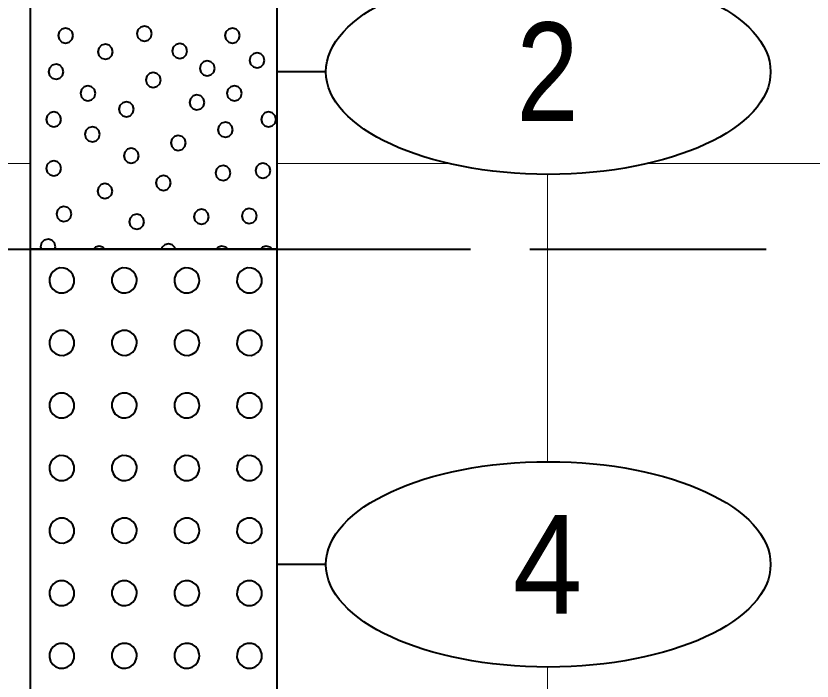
# Model space of a CAD drawing. Extents: x -582 to 653, y -817 to -3.
# Drawn here: x -141.16 to -133.08, y -230.73 to -223.98 of the extents above; entities that cross this region are included whole.
import ezdxf
from ezdxf.enums import TextEntityAlignment as Align

# ---------------------------------------------------------------- set-up
doc = ezdxf.new("R2010")
doc.units = 0
doc.header["$LTSCALE"] = 0.4
doc.linetypes.add('LONG_DASHED', pattern=[7.5, 6, -1.5])
for name, color, linetype, lineweight in [('26', 7, 'LONG_DASHED', 40), ('27', 7, 'Continuous', 40), ('7', 7, 'Continuous', 13)]:
    doc.layers.add(name, color=color, linetype=linetype, lineweight=lineweight)

msp = doc.modelspace()

# ---------------------------------------------------------------- linework, layer by layer
at = {"layer": '26'}
msp.add_spline([(-153.9467, -226.3282), (-144.783, -226.343), (-141.0156, -226.343), (-138.5156, -226.343), (-126.0703, -226.343)], degree=3, dxfattribs=at)
at = {"layer": '27'}
for p, q in [((-138.0156, -224.543), (-138.5156, -224.543)), ((-144.783, -226.343), (-141.0156, -226.343)), ((-138.0156, -229.543), (-138.5156, -229.543))]:
    msp.add_line(p, q, dxfattribs=at)
for points in [[(-141.0156, -216.343), (-138.5156, -216.343), (-138.5156, -226.343), (-141.0156, -226.343)], [(-139.7827, -224.156), (-139.7929, -224.1179), (-139.8208, -224.09), (-139.8589, -224.0798), (-139.897, -224.09), (-139.9249, -224.1179), (-139.9351, -224.156), (-139.9249, -224.1941), (-139.897, -224.222), (-139.8589, -224.2322), (-139.8208, -224.222), (-139.7929, -224.1941)], [(-140.5837, -224.1756), (-140.5939, -224.1375), (-140.6218, -224.1096), (-140.6599, -224.0994), (-140.698, -224.1096), (-140.7259, -224.1375), (-140.7361, -224.1756), (-140.7259, -224.2137), (-140.698, -224.2416), (-140.6599, -224.2518), (-140.6218, -224.2416), (-140.5939, -224.2137)], [(-138.8891, -224.1757), (-138.8993, -224.1376), (-138.9272, -224.1097), (-138.9653, -224.0995), (-139.0034, -224.1097), (-139.0313, -224.1376), (-139.0415, -224.1757), (-139.0313, -224.2138), (-139.0034, -224.2416), (-138.9653, -224.2519), (-138.9272, -224.2416), (-138.8993, -224.2138)], [(-140.1788, -224.3409), (-140.189, -224.3028), (-140.2169, -224.2749), (-140.255, -224.2647), (-140.2931, -224.2749), (-140.3209, -224.3028), (-140.3312, -224.3409), (-140.3209, -224.379), (-140.2931, -224.4069), (-140.255, -224.4171), (-140.2169, -224.4069), (-140.189, -224.379)], [(-139.4237, -224.3319), (-139.4339, -224.2938), (-139.4618, -224.2659), (-139.4999, -224.2557), (-139.538, -224.2659), (-139.5659, -224.2938), (-139.5761, -224.3319), (-139.5659, -224.37), (-139.538, -224.3979), (-139.4999, -224.4081), (-139.4618, -224.3979), (-139.4339, -224.37)], [(-138.6382, -224.4278), (-138.6484, -224.3897), (-138.6763, -224.3618), (-138.7144, -224.3516), (-138.7525, -224.3618), (-138.7804, -224.3897), (-138.7906, -224.4278), (-138.7804, -224.4659), (-138.7525, -224.4937), (-138.7144, -224.504), (-138.6763, -224.4937), (-138.6484, -224.4659)], [(-140.6799, -224.5434), (-140.6901, -224.5053), (-140.718, -224.4775), (-140.7561, -224.4672), (-140.7942, -224.4775), (-140.8221, -224.5053), (-140.8323, -224.5434), (-140.8221, -224.5815), (-140.7942, -224.6094), (-140.7561, -224.6196), (-140.718, -224.6094), (-140.6901, -224.5815)], [(-139.1454, -224.5091), (-139.1557, -224.471), (-139.1835, -224.4431), (-139.2216, -224.4329), (-139.2597, -224.4431), (-139.2876, -224.471), (-139.2978, -224.5091), (-139.2876, -224.5472), (-139.2597, -224.5751), (-139.2216, -224.5853), (-139.1835, -224.5751), (-139.1557, -224.5472)], [(-139.6938, -224.6266), (-139.704, -224.5885), (-139.7319, -224.5607), (-139.77, -224.5504), (-139.8081, -224.5607), (-139.836, -224.5885), (-139.8462, -224.6266), (-139.836, -224.6647), (-139.8081, -224.6926), (-139.77, -224.7028), (-139.7319, -224.6926), (-139.704, -224.6647)], [(-140.357, -224.7621), (-140.3672, -224.724), (-140.3951, -224.6961), (-140.4332, -224.6859), (-140.4713, -224.6961), (-140.4992, -224.724), (-140.5094, -224.7621), (-140.4992, -224.8002), (-140.4713, -224.8281), (-140.4332, -224.8383), (-140.3951, -224.8281), (-140.3672, -224.8002)], [(-138.8683, -224.7621), (-138.8785, -224.724), (-138.9064, -224.6961), (-138.9445, -224.6859), (-138.9826, -224.6961), (-139.0105, -224.724), (-139.0207, -224.7621), (-139.0105, -224.8002), (-138.9826, -224.8281), (-138.9445, -224.8383), (-138.9064, -224.8281), (-138.8785, -224.8002)], [(-139.2497, -224.8549), (-139.2599, -224.8168), (-139.2878, -224.7889), (-139.3259, -224.7787), (-139.364, -224.7889), (-139.3919, -224.8168), (-139.4021, -224.8549), (-139.3919, -224.893), (-139.364, -224.9209), (-139.3259, -224.9311), (-139.2878, -224.9209), (-139.2599, -224.893)], [(-139.9654, -224.9236), (-139.9756, -224.8855), (-140.0035, -224.8576), (-140.0416, -224.8474), (-140.0797, -224.8576), (-140.1076, -224.8855), (-140.1178, -224.9236), (-140.1076, -224.9617), (-140.0797, -224.9895), (-140.0416, -224.9998), (-140.0035, -224.9895), (-139.9756, -224.9617)], [(-140.7028, -225.0278), (-140.713, -224.9897), (-140.7409, -224.9618), (-140.779, -224.9516), (-140.8171, -224.9618), (-140.8449, -224.9897), (-140.8552, -225.0278), (-140.8449, -225.0659), (-140.8171, -225.0938), (-140.779, -225.104), (-140.7409, -225.0938), (-140.713, -225.0659)], [(-138.5225, -225.0278), (-138.5327, -224.9897), (-138.5606, -224.9618), (-138.5987, -224.9516), (-138.6368, -224.9618), (-138.6647, -224.9897), (-138.6749, -225.0278), (-138.6647, -225.0659), (-138.6368, -225.0938), (-138.5987, -225.104), (-138.5606, -225.0938), (-138.5327, -225.0659)], [(-138.9611, -225.132), (-138.9713, -225.0939), (-138.9992, -225.0661), (-139.0373, -225.0558), (-139.0754, -225.0661), (-139.1033, -225.0939), (-139.1135, -225.132), (-139.1033, -225.1701), (-139.0754, -225.198), (-139.0373, -225.2082), (-138.9992, -225.198), (-138.9713, -225.1701)], [(-140.3112, -225.1778), (-140.3214, -225.1397), (-140.3493, -225.1118), (-140.3874, -225.1016), (-140.4255, -225.1118), (-140.4534, -225.1397), (-140.4636, -225.1778), (-140.4534, -225.2159), (-140.4255, -225.2438), (-140.3874, -225.254), (-140.3493, -225.2438), (-140.3214, -225.2159)], [(-139.4391, -225.2655), (-139.4493, -225.2274), (-139.4772, -225.1995), (-139.5153, -225.1893), (-139.5534, -225.1995), (-139.5813, -225.2274), (-139.5915, -225.2655), (-139.5813, -225.3036), (-139.5534, -225.3315), (-139.5153, -225.3417), (-139.4772, -225.3315), (-139.4493, -225.3036)], [(-139.9171, -225.3965), (-139.9273, -225.3584), (-139.9552, -225.3305), (-139.9933, -225.3203), (-140.0314, -225.3305), (-140.0593, -225.3584), (-140.0695, -225.3965), (-140.0593, -225.4346), (-140.0314, -225.4625), (-139.9933, -225.4727), (-139.9552, -225.4625), (-139.9273, -225.4346)], [(-140.7028, -225.5236), (-140.713, -225.4855), (-140.7409, -225.4576), (-140.779, -225.4474), (-140.8171, -225.4576), (-140.8449, -225.4855), (-140.8552, -225.5236), (-140.8449, -225.5617), (-140.8171, -225.5896), (-140.779, -225.5998), (-140.7409, -225.5896), (-140.713, -225.5617)], [(-138.984, -225.5706), (-138.9942, -225.5325), (-139.0221, -225.5046), (-139.0602, -225.4944), (-139.0983, -225.5046), (-139.1262, -225.5325), (-139.1364, -225.5706), (-139.1262, -225.6087), (-139.0983, -225.6366), (-139.0602, -225.6468), (-139.0221, -225.6366), (-138.9942, -225.6087)], [(-138.5797, -225.5465), (-138.5899, -225.5084), (-138.6178, -225.4805), (-138.6559, -225.4703), (-138.694, -225.4805), (-138.7219, -225.5084), (-138.7321, -225.5465), (-138.7219, -225.5846), (-138.694, -225.6125), (-138.6559, -225.6227), (-138.6178, -225.6125), (-138.5899, -225.5846)], [(-139.5891, -225.6711), (-139.5993, -225.633), (-139.6272, -225.6051), (-139.6653, -225.5949), (-139.7034, -225.6051), (-139.7313, -225.633), (-139.7415, -225.6711), (-139.7313, -225.7092), (-139.7034, -225.7371), (-139.6653, -225.7473), (-139.6272, -225.7371), (-139.5993, -225.7092)], [(-140.1841, -225.755), (-140.1943, -225.7169), (-140.2222, -225.689), (-140.2603, -225.6788), (-140.2984, -225.689), (-140.3263, -225.7169), (-140.3365, -225.755), (-140.3263, -225.7931), (-140.2984, -225.821), (-140.2603, -225.8312), (-140.2222, -225.821), (-140.1943, -225.7931)], [(-140.5998, -225.9863), (-140.61, -225.9482), (-140.6379, -225.9203), (-140.676, -225.9101), (-140.7141, -225.9203), (-140.742, -225.9482), (-140.7522, -225.9863), (-140.742, -226.0244), (-140.7141, -226.0523), (-140.676, -226.0625), (-140.6379, -226.0523), (-140.61, -226.0244)], [(-139.2039, -226.0156), (-139.2141, -225.9775), (-139.242, -225.9496), (-139.2801, -225.9394), (-139.3182, -225.9496), (-139.3461, -225.9775), (-139.3563, -226.0156), (-139.3461, -226.0537), (-139.3182, -226.0816), (-139.2801, -226.0918), (-139.242, -226.0816), (-139.2141, -226.0537)], [(-138.7183, -226.0079), (-138.7285, -225.9698), (-138.7564, -225.942), (-138.7945, -225.9317), (-138.8326, -225.942), (-138.8605, -225.9698), (-138.8707, -226.0079), (-138.8605, -226.046), (-138.8326, -226.0739), (-138.7945, -226.0841), (-138.7564, -226.0739), (-138.7285, -226.046)], [(-139.8612, -226.0664), (-139.8714, -226.0283), (-139.8993, -226.0004), (-139.9374, -225.9902), (-139.9755, -226.0004), (-140.0034, -226.0283), (-140.0136, -226.0664), (-140.0034, -226.1045), (-139.9755, -226.1324), (-139.9374, -226.1426), (-139.8993, -226.1324), (-139.8714, -226.1045)], [(-140.7612, -226.3194), (-140.7714, -226.2813), (-140.7993, -226.2534), (-140.8374, -226.2432), (-140.8755, -226.2534), (-140.9034, -226.2813), (-140.9136, -226.3194), (-140.9073, -226.343), (-140.7675, -226.343)], [(-141.0156, -226.343), (-138.5156, -226.343), (-138.5156, -231.343), (-141.0156, -231.343)], [(-140.2807, -226.3233), (-140.3188, -226.3131), (-140.3569, -226.3233), (-140.3765, -226.343), (-140.261, -226.343)], [(-139.5485, -226.3283), (-139.5764, -226.3005), (-139.6145, -226.2902), (-139.6526, -226.3005), (-139.6805, -226.3283), (-139.6844, -226.343), (-139.5446, -226.343)], [(-139.0335, -226.3233), (-139.0716, -226.3131), (-139.1097, -226.3233), (-139.1294, -226.343), (-139.0139, -226.343)], [(-138.5835, -226.3233), (-138.6216, -226.3131), (-138.6597, -226.3233), (-138.6793, -226.343), (-138.5639, -226.343)], [(-140.571, -226.6605), (-140.5725, -226.6407), (-140.5847, -226.6031), (-140.6078, -226.571), (-140.6397, -226.5476), (-140.6772, -226.5351), (-140.7168, -226.5347), (-140.7545, -226.5466), (-140.7868, -226.5694), (-140.8105, -226.6011), (-140.8233, -226.6385), (-140.824, -226.6781), (-140.8125, -226.7159), (-140.7899, -226.7484), (-140.7585, -226.7724), (-140.7212, -226.7855), (-140.6816, -226.7865), (-140.6437, -226.7754), (-140.611, -226.7531), (-140.5868, -226.7218), (-140.5733, -226.6846)], [(-139.936, -226.6605), (-139.9375, -226.6407), (-139.9497, -226.6031), (-139.9728, -226.571), (-140.0047, -226.5476), (-140.0422, -226.5351), (-140.0818, -226.5347), (-140.1195, -226.5466), (-140.1518, -226.5694), (-140.1755, -226.6011), (-140.1883, -226.6385), (-140.189, -226.6781), (-140.1775, -226.7159), (-140.1549, -226.7484), (-140.1235, -226.7724), (-140.0862, -226.7855), (-140.0466, -226.7865), (-140.0087, -226.7754), (-139.976, -226.7531), (-139.9518, -226.7218), (-139.9383, -226.6846)], [(-139.301, -226.6605), (-139.3025, -226.6407), (-139.3147, -226.6031), (-139.3378, -226.571), (-139.3697, -226.5476), (-139.4072, -226.5351), (-139.4468, -226.5347), (-139.4845, -226.5466), (-139.5168, -226.5694), (-139.5405, -226.6011), (-139.5533, -226.6385), (-139.554, -226.6781), (-139.5425, -226.7159), (-139.5199, -226.7484), (-139.4885, -226.7724), (-139.4512, -226.7855), (-139.4116, -226.7865), (-139.3737, -226.7754), (-139.341, -226.7531), (-139.3168, -226.7218), (-139.3033, -226.6846)], [(-138.666, -226.6605), (-138.6675, -226.6407), (-138.6797, -226.6031), (-138.7028, -226.571), (-138.7347, -226.5476), (-138.7722, -226.5351), (-138.8118, -226.5347), (-138.8495, -226.5466), (-138.8818, -226.5694), (-138.9055, -226.6011), (-138.9183, -226.6385), (-138.919, -226.6781), (-138.9075, -226.7159), (-138.8849, -226.7484), (-138.8535, -226.7724), (-138.8162, -226.7855), (-138.7766, -226.7865), (-138.7387, -226.7754), (-138.706, -226.7531), (-138.6818, -226.7218), (-138.6683, -226.6846)], [(-140.571, -227.2955), (-140.5725, -227.2757), (-140.5847, -227.2381), (-140.6078, -227.206), (-140.6397, -227.1826), (-140.6772, -227.1701), (-140.7168, -227.1697), (-140.7545, -227.1816), (-140.7868, -227.2044), (-140.8105, -227.2361), (-140.8233, -227.2735), (-140.824, -227.3131), (-140.8125, -227.3509), (-140.7899, -227.3834), (-140.7585, -227.4074), (-140.7212, -227.4205), (-140.6816, -227.4215), (-140.6437, -227.4104), (-140.611, -227.3881), (-140.5868, -227.3568), (-140.5733, -227.3196)], [(-139.936, -227.2955), (-139.9375, -227.2757), (-139.9497, -227.2381), (-139.9728, -227.206), (-140.0047, -227.1826), (-140.0422, -227.1701), (-140.0818, -227.1697), (-140.1195, -227.1816), (-140.1518, -227.2044), (-140.1755, -227.2361), (-140.1883, -227.2735), (-140.189, -227.3131), (-140.1775, -227.3509), (-140.1549, -227.3834), (-140.1235, -227.4074), (-140.0862, -227.4205), (-140.0466, -227.4215), (-140.0087, -227.4104), (-139.976, -227.3881), (-139.9518, -227.3568), (-139.9383, -227.3196)], [(-139.301, -227.2955), (-139.3025, -227.2757), (-139.3147, -227.2381), (-139.3378, -227.206), (-139.3697, -227.1826), (-139.4072, -227.1701), (-139.4468, -227.1697), (-139.4845, -227.1816), (-139.5168, -227.2044), (-139.5405, -227.2361), (-139.5533, -227.2735), (-139.554, -227.3131), (-139.5425, -227.3509), (-139.5199, -227.3834), (-139.4885, -227.4074), (-139.4512, -227.4205), (-139.4116, -227.4215), (-139.3737, -227.4104), (-139.341, -227.3881), (-139.3168, -227.3568), (-139.3033, -227.3196)], [(-138.666, -227.2955), (-138.6675, -227.2757), (-138.6797, -227.2381), (-138.7028, -227.206), (-138.7347, -227.1826), (-138.7722, -227.1701), (-138.8118, -227.1697), (-138.8495, -227.1816), (-138.8818, -227.2044), (-138.9055, -227.2361), (-138.9183, -227.2735), (-138.919, -227.3131), (-138.9075, -227.3509), (-138.8849, -227.3834), (-138.8535, -227.4074), (-138.8162, -227.4205), (-138.7766, -227.4215), (-138.7387, -227.4104), (-138.706, -227.3881), (-138.6818, -227.3568), (-138.6683, -227.3196)], [(-140.571, -227.9305), (-140.5725, -227.9107), (-140.5847, -227.8731), (-140.6078, -227.841), (-140.6397, -227.8176), (-140.6772, -227.8051), (-140.7168, -227.8047), (-140.7545, -227.8166), (-140.7868, -227.8394), (-140.8105, -227.8711), (-140.8233, -227.9085), (-140.824, -227.9481), (-140.8125, -227.9859), (-140.7899, -228.0184), (-140.7585, -228.0424), (-140.7212, -228.0555), (-140.6816, -228.0565), (-140.6437, -228.0454), (-140.611, -228.0231), (-140.5868, -227.9918), (-140.5733, -227.9546)], [(-139.936, -227.9305), (-139.9375, -227.9107), (-139.9497, -227.8731), (-139.9728, -227.841), (-140.0047, -227.8176), (-140.0422, -227.8051), (-140.0818, -227.8047), (-140.1195, -227.8166), (-140.1518, -227.8394), (-140.1755, -227.8711), (-140.1883, -227.9085), (-140.189, -227.9481), (-140.1775, -227.9859), (-140.1549, -228.0184), (-140.1235, -228.0424), (-140.0862, -228.0555), (-140.0466, -228.0565), (-140.0087, -228.0454), (-139.976, -228.0231), (-139.9518, -227.9918), (-139.9383, -227.9546)], [(-139.301, -227.9305), (-139.3025, -227.9107), (-139.3147, -227.8731), (-139.3378, -227.841), (-139.3697, -227.8176), (-139.4072, -227.8051), (-139.4468, -227.8047), (-139.4845, -227.8166), (-139.5168, -227.8394), (-139.5405, -227.8711), (-139.5533, -227.9085), (-139.554, -227.9481), (-139.5425, -227.9859), (-139.5199, -228.0184), (-139.4885, -228.0424), (-139.4512, -228.0555), (-139.4116, -228.0565), (-139.3737, -228.0454), (-139.341, -228.0231), (-139.3168, -227.9918), (-139.3033, -227.9546)], [(-138.666, -227.9305), (-138.6675, -227.9107), (-138.6797, -227.8731), (-138.7028, -227.841), (-138.7347, -227.8176), (-138.7722, -227.8051), (-138.8118, -227.8047), (-138.8495, -227.8166), (-138.8818, -227.8394), (-138.9055, -227.8711), (-138.9183, -227.9085), (-138.919, -227.9481), (-138.9075, -227.9859), (-138.8849, -228.0184), (-138.8535, -228.0424), (-138.8162, -228.0555), (-138.7766, -228.0565), (-138.7387, -228.0454), (-138.706, -228.0231), (-138.6818, -227.9918), (-138.6683, -227.9546)], [(-140.571, -228.5655), (-140.5725, -228.5457), (-140.5847, -228.5081), (-140.6078, -228.476), (-140.6397, -228.4526), (-140.6772, -228.4401), (-140.7168, -228.4397), (-140.7545, -228.4516), (-140.7868, -228.4744), (-140.8105, -228.5061), (-140.8233, -228.5435), (-140.824, -228.5831), (-140.8125, -228.6209), (-140.7899, -228.6534), (-140.7585, -228.6774), (-140.7212, -228.6905), (-140.6816, -228.6915), (-140.6437, -228.6804), (-140.611, -228.6581), (-140.5868, -228.6268), (-140.5733, -228.5896)], [(-139.936, -228.5655), (-139.9375, -228.5457), (-139.9497, -228.5081), (-139.9728, -228.476), (-140.0047, -228.4526), (-140.0422, -228.4401), (-140.0818, -228.4397), (-140.1195, -228.4516), (-140.1518, -228.4744), (-140.1755, -228.5061), (-140.1883, -228.5435), (-140.189, -228.5831), (-140.1775, -228.6209), (-140.1549, -228.6534), (-140.1235, -228.6774), (-140.0862, -228.6905), (-140.0466, -228.6915), (-140.0087, -228.6804), (-139.976, -228.6581), (-139.9518, -228.6268), (-139.9383, -228.5896)], [(-139.301, -228.5655), (-139.3025, -228.5457), (-139.3147, -228.5081), (-139.3378, -228.476), (-139.3697, -228.4526), (-139.4072, -228.4401), (-139.4468, -228.4397), (-139.4845, -228.4516), (-139.5168, -228.4744), (-139.5405, -228.5061), (-139.5533, -228.5435), (-139.554, -228.5831), (-139.5425, -228.6209), (-139.5199, -228.6534), (-139.4885, -228.6774), (-139.4512, -228.6905), (-139.4116, -228.6915), (-139.3737, -228.6804), (-139.341, -228.6581), (-139.3168, -228.6268), (-139.3033, -228.5896)], [(-138.666, -228.5655), (-138.6675, -228.5457), (-138.6797, -228.5081), (-138.7028, -228.476), (-138.7347, -228.4526), (-138.7722, -228.4401), (-138.8118, -228.4397), (-138.8495, -228.4516), (-138.8818, -228.4744), (-138.9055, -228.5061), (-138.9183, -228.5435), (-138.919, -228.5831), (-138.9075, -228.6209), (-138.8849, -228.6534), (-138.8535, -228.6774), (-138.8162, -228.6905), (-138.7766, -228.6915), (-138.7387, -228.6804), (-138.706, -228.6581), (-138.6818, -228.6268), (-138.6683, -228.5896)], [(-140.571, -229.2005), (-140.5725, -229.1807), (-140.5847, -229.1431), (-140.6078, -229.111), (-140.6397, -229.0876), (-140.6772, -229.0751), (-140.7168, -229.0747), (-140.7545, -229.0866), (-140.7868, -229.1094), (-140.8105, -229.1411), (-140.8233, -229.1785), (-140.824, -229.2181), (-140.8125, -229.2559), (-140.7899, -229.2884), (-140.7585, -229.3124), (-140.7212, -229.3255), (-140.6816, -229.3265), (-140.6437, -229.3154), (-140.611, -229.2931), (-140.5868, -229.2618), (-140.5733, -229.2246)], [(-139.936, -229.2005), (-139.9375, -229.1807), (-139.9497, -229.1431), (-139.9728, -229.111), (-140.0047, -229.0876), (-140.0422, -229.0751), (-140.0818, -229.0747), (-140.1195, -229.0866), (-140.1518, -229.1094), (-140.1755, -229.1411), (-140.1883, -229.1785), (-140.189, -229.2181), (-140.1775, -229.2559), (-140.1549, -229.2884), (-140.1235, -229.3124), (-140.0862, -229.3255), (-140.0466, -229.3265), (-140.0087, -229.3154), (-139.976, -229.2931), (-139.9518, -229.2618), (-139.9383, -229.2246)], [(-139.301, -229.2005), (-139.3025, -229.1807), (-139.3147, -229.1431), (-139.3378, -229.111), (-139.3697, -229.0876), (-139.4072, -229.0751), (-139.4468, -229.0747), (-139.4845, -229.0866), (-139.5168, -229.1094), (-139.5405, -229.1411), (-139.5533, -229.1785), (-139.554, -229.2181), (-139.5425, -229.2559), (-139.5199, -229.2884), (-139.4885, -229.3124), (-139.4512, -229.3255), (-139.4116, -229.3265), (-139.3737, -229.3154), (-139.341, -229.2931), (-139.3168, -229.2618), (-139.3033, -229.2246)], [(-138.666, -229.2005), (-138.6675, -229.1807), (-138.6797, -229.1431), (-138.7028, -229.111), (-138.7347, -229.0876), (-138.7722, -229.0751), (-138.8118, -229.0747), (-138.8495, -229.0866), (-138.8818, -229.1094), (-138.9055, -229.1411), (-138.9183, -229.1785), (-138.919, -229.2181), (-138.9075, -229.2559), (-138.8849, -229.2884), (-138.8535, -229.3124), (-138.8162, -229.3255), (-138.7766, -229.3265), (-138.7387, -229.3154), (-138.706, -229.2931), (-138.6818, -229.2618), (-138.6683, -229.2246)], [(-140.571, -229.8355), (-140.5725, -229.8157), (-140.5847, -229.7781), (-140.6078, -229.746), (-140.6397, -229.7226), (-140.6772, -229.7101), (-140.7168, -229.7097), (-140.7545, -229.7216), (-140.7868, -229.7444), (-140.8105, -229.7761), (-140.8233, -229.8135), (-140.824, -229.8531), (-140.8125, -229.8909), (-140.7899, -229.9234), (-140.7585, -229.9474), (-140.7212, -229.9605), (-140.6816, -229.9615), (-140.6437, -229.9504), (-140.611, -229.9281), (-140.5868, -229.8968), (-140.5733, -229.8596)], [(-139.936, -229.8355), (-139.9375, -229.8157), (-139.9497, -229.7781), (-139.9728, -229.746), (-140.0047, -229.7226), (-140.0422, -229.7101), (-140.0818, -229.7097), (-140.1195, -229.7216), (-140.1518, -229.7444), (-140.1755, -229.7761), (-140.1883, -229.8135), (-140.189, -229.8531), (-140.1775, -229.8909), (-140.1549, -229.9234), (-140.1235, -229.9474), (-140.0862, -229.9605), (-140.0466, -229.9615), (-140.0087, -229.9504), (-139.976, -229.9281), (-139.9518, -229.8968), (-139.9383, -229.8596)], [(-139.301, -229.8355), (-139.3025, -229.8157), (-139.3147, -229.7781), (-139.3378, -229.746), (-139.3697, -229.7226), (-139.4072, -229.7101), (-139.4468, -229.7097), (-139.4845, -229.7216), (-139.5168, -229.7444), (-139.5405, -229.7761), (-139.5533, -229.8135), (-139.554, -229.8531), (-139.5425, -229.8909), (-139.5199, -229.9234), (-139.4885, -229.9474), (-139.4512, -229.9605), (-139.4116, -229.9615), (-139.3737, -229.9504), (-139.341, -229.9281), (-139.3168, -229.8968), (-139.3033, -229.8596)], [(-138.666, -229.8355), (-138.6675, -229.8157), (-138.6797, -229.7781), (-138.7028, -229.746), (-138.7347, -229.7226), (-138.7722, -229.7101), (-138.8118, -229.7097), (-138.8495, -229.7216), (-138.8818, -229.7444), (-138.9055, -229.7761), (-138.9183, -229.8135), (-138.919, -229.8531), (-138.9075, -229.8909), (-138.8849, -229.9234), (-138.8535, -229.9474), (-138.8162, -229.9605), (-138.7766, -229.9615), (-138.7387, -229.9504), (-138.706, -229.9281), (-138.6818, -229.8968), (-138.6683, -229.8596)], [(-140.571, -230.4705), (-140.5725, -230.4507), (-140.5847, -230.4131), (-140.6078, -230.381), (-140.6397, -230.3576), (-140.6772, -230.3451), (-140.7168, -230.3447), (-140.7545, -230.3566), (-140.7868, -230.3794), (-140.8105, -230.4111), (-140.8233, -230.4485), (-140.824, -230.4881), (-140.8125, -230.5259), (-140.7899, -230.5584), (-140.7585, -230.5824), (-140.7212, -230.5955), (-140.6816, -230.5965), (-140.6437, -230.5854), (-140.611, -230.5631), (-140.5868, -230.5318), (-140.5733, -230.4946)], [(-139.936, -230.4705), (-139.9375, -230.4507), (-139.9497, -230.4131), (-139.9728, -230.381), (-140.0047, -230.3576), (-140.0422, -230.3451), (-140.0818, -230.3447), (-140.1195, -230.3566), (-140.1518, -230.3794), (-140.1755, -230.4111), (-140.1883, -230.4485), (-140.189, -230.4881), (-140.1775, -230.5259), (-140.1549, -230.5584), (-140.1235, -230.5824), (-140.0862, -230.5955), (-140.0466, -230.5965), (-140.0087, -230.5854), (-139.976, -230.5631), (-139.9518, -230.5318), (-139.9383, -230.4946)], [(-139.301, -230.4705), (-139.3025, -230.4507), (-139.3147, -230.4131), (-139.3378, -230.381), (-139.3697, -230.3576), (-139.4072, -230.3451), (-139.4468, -230.3447), (-139.4845, -230.3566), (-139.5168, -230.3794), (-139.5405, -230.4111), (-139.5533, -230.4485), (-139.554, -230.4881), (-139.5425, -230.5259), (-139.5199, -230.5584), (-139.4885, -230.5824), (-139.4512, -230.5955), (-139.4116, -230.5965), (-139.3737, -230.5854), (-139.341, -230.5631), (-139.3168, -230.5318), (-139.3033, -230.4946)], [(-138.666, -230.4705), (-138.6675, -230.4507), (-138.6797, -230.4131), (-138.7028, -230.381), (-138.7347, -230.3576), (-138.7722, -230.3451), (-138.8118, -230.3447), (-138.8495, -230.3566), (-138.8818, -230.3794), (-138.9055, -230.4111), (-138.9183, -230.4485), (-138.919, -230.4881), (-138.9075, -230.5259), (-138.8849, -230.5584), (-138.8535, -230.5824), (-138.8162, -230.5955), (-138.7766, -230.5965), (-138.7387, -230.5854), (-138.706, -230.5631), (-138.6818, -230.5318), (-138.6683, -230.4946)]]:
    msp.add_lwpolyline(points, close=True, dxfattribs=at)
for centre in [(-135.7583, -224.543), (-135.7583, -229.543)]:
    msp.add_ellipse(centre, major_axis=(2.2574, 0), ratio=0.461538, dxfattribs=at)
at = {"layer": '7'}
for p, q in [((-168.5156, -225.4729), (-141.0156, -225.4729)), ((-138.5156, -225.4729), (-136.7761, -225.4729)), ((-134.7405, -225.4729), (-111.0807, -225.4729)), ((-135.7656, -228.5011), (-135.7656, -225.5848)), ((-135.7656, -233.5011), (-135.7656, -230.5848))]:
    msp.add_line(p, q, dxfattribs=at)

# ---------------------------------------------------------------- texts
at = {"layer": '27'}
for s, width, p in [('2', 0.85, (-135.7656, -225.0429)), ('4', 0.95, (-135.7656, -230.0429))]:
    msp.add_text(s, height=1, dxfattribs=dict(at, width=width)).set_placement(p, align=Align.CENTER)

doc.saveas('drawing.dxf')
